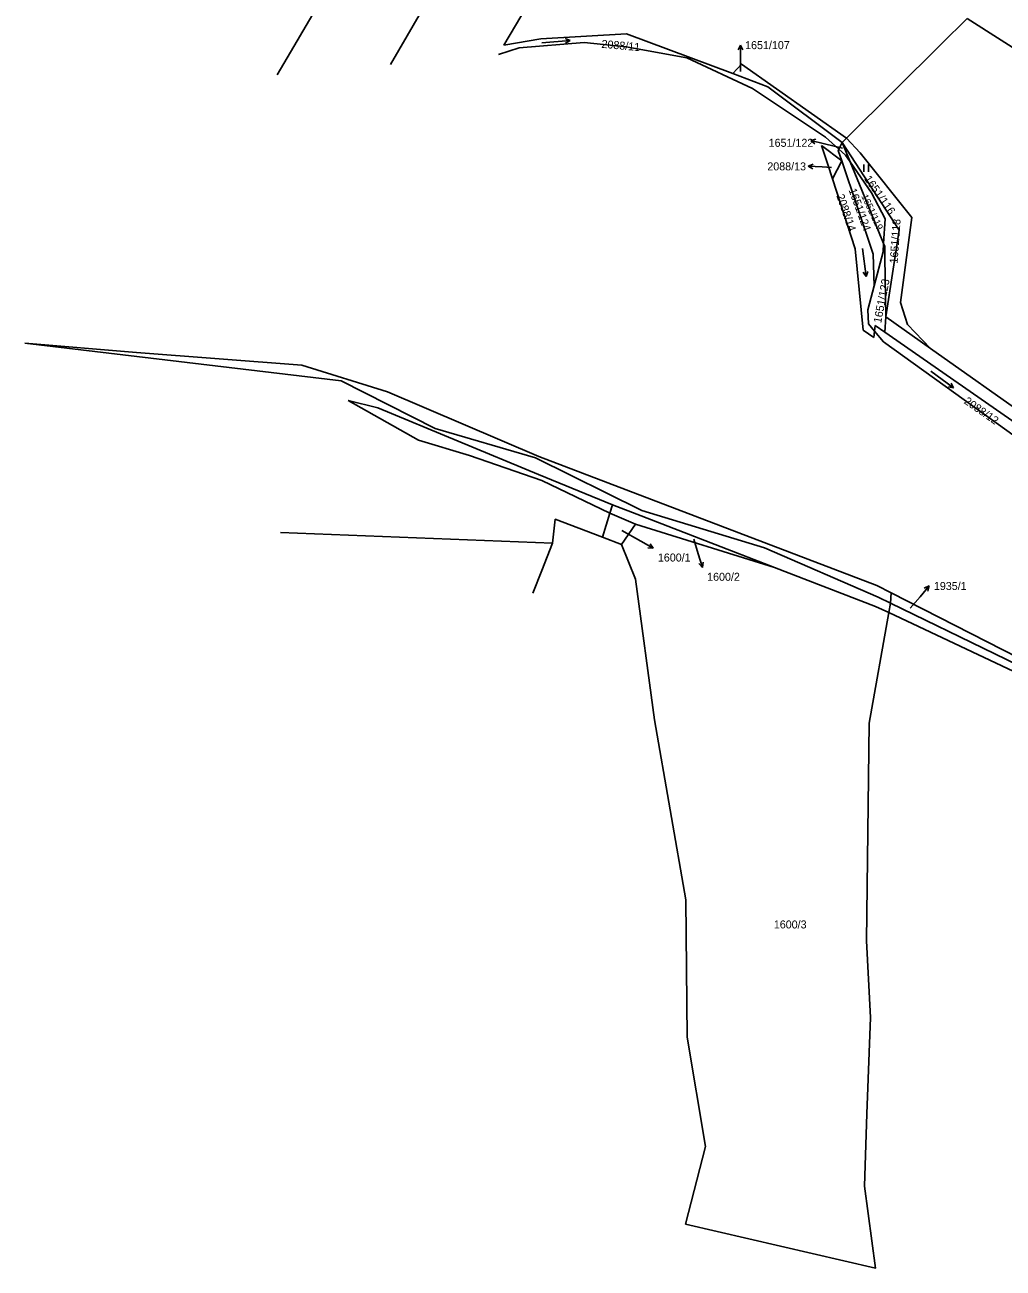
# Model space of a CAD drawing. Extents: x -794765 to -785424, y -1118958 to -1108731.
# Drawn here: x -792893.7 to -792685.9, y -1111694.5 to -1111430.3 of the extents above; entities that cross this region are included whole.
import ezdxf

# ---------------------------------------------------------------- set-up
doc = ezdxf.new("R2010")
doc.units = 0
for name, color, linetype in [('Level 66', 7, 'Continuous'), ('Level 75', 7, 'Continuous'), ('Level 76', 7, 'Continuous'), ('Level 80', 7, 'Continuous')]:
    doc.layers.add(name, color=color, linetype=linetype)

msp = doc.modelspace()

# ---------------------------------------------------------------- linework, layer by layer
at = {"layer": 'Level 66'}
for p, q in [((-792783.91, -1111434.12), (-792777.93, -1111433.6)), ((-792777.93, -1111433.6), (-792778.95, -1111433.18)), ((-792777.93, -1111433.6), (-792778.86, -1111434.18)), ((-792715.5, -1111461.51), (-792715.5, -1111460.01)), ((-792714.5, -1111461.51), (-792714.5, -1111460.01)), ((-792715.84, -1111477.84), (-792715.01, -1111483.78)), ((-792715.01, -1111483.78), (-792715.64, -1111482.88)), ((-792715.01, -1111483.78), (-792714.65, -1111482.74)), ((-792701.32, -1111503.87), (-792696.46, -1111507.4)), ((-792696.46, -1111507.4), (-792697.55, -1111507.23)), ((-792696.46, -1111507.4), (-792696.96, -1111506.42))]:
    msp.add_line(p, q, dxfattribs=at)
at = {"layer": 'Level 75'}
for p, q in [((-792840.16, -1111440.93), (-792769.97, -1111321.4)), ((-792816.06, -1111438.75), (-792751.85, -1111328.17)), ((-792791.96, -1111434.62), (-792734.98, -1111337.36)), ((-792693.59, -1111428.94), (-792661.06, -1111449.81)), ((-792720.12, -1111455.27), (-792720.82, -1111456.7)), ((-792720.12, -1111455.27), (-792719.2, -1111454.35)), ((-792720.12, -1111455.27), (-792718.43, -1111459.38)), ((-792724.48, -1111455.97), (-792720.22, -1111459.23)), ((-792722.19, -1111463.05), (-792720.22, -1111459.23)), ((-792711.08, -1111495.6), (-792710.87, -1111492.34)), ((-792710.87, -1111492.34), (-792701.37, -1111499.06)), ((-792713.25, -1111495.39), (-792713.09, -1111494.2)), ((-792713.09, -1111494.2), (-792711.08, -1111495.6)), ((-792713.25, -1111495.39), (-792713.43, -1111496.71)), ((-792711.08, -1111495.6), (-792679.73, -1111517.41)), ((-792701.37, -1111499.06), (-792678.13, -1111515.48)), ((-792771.05, -1111539.16), (-792769.47, -1111534.03)), ((-792769.47, -1111534.03), (-792768.94, -1111532.29)), ((-792764, -1111536.38), (-792769.47, -1111534.03)), ((-792767.01, -1111540.7), (-792764, -1111536.38)), ((-792764, -1111536.38), (-792734.51, -1111545.61)), ((-792771.05, -1111539.16), (-792767.01, -1111540.7)), ((-792710.23, -1111555.16), (-792709.89, -1111553.21)), ((-792709.89, -1111553.21), (-792709.69, -1111550.99)), ((-792714.38, -1111578.71), (-792710.23, -1111555.16)), ((-792710.23, -1111555.16), (-792669.41, -1111574.48)), ((-792714.97, -1111624.94), (-792714.38, -1111578.71)), ((-792749.17, -1111668.67), (-792753.41, -1111685.11))]:
    msp.add_line(p, q, dxfattribs=at)
for points in [[(-792719.2, -1111454.35), (-792699.06, -1111434.37), (-792693.59, -1111428.94)], [(-792720.82, -1111456.7), (-792723.66, -1111454.16), (-792739.14, -1111443.85), (-792753.09, -1111437.28), (-792766.04, -1111435), (-792774.93, -1111434.09), (-792788.71, -1111435.19), (-792793.13, -1111436.61)], [(-792791.96, -1111434.62), (-792784.11, -1111433.28), (-792765.91, -1111432.21), (-792743.37, -1111440.67)], [(-792743.37, -1111440.67), (-792741.53, -1111438.64), (-792719.2, -1111454.35)], [(-792743.37, -1111440.67), (-792735.91, -1111443.47), (-792720.12, -1111455.27)], [(-792720.12, -1111455.27), (-792708.02, -1111473.96), (-792710.87, -1111492.34)], [(-792701.37, -1111499.06), (-792706.22, -1111494.01), (-792707.76, -1111489.3), (-792705.32, -1111471.25), (-792716.27, -1111457.51), (-792719.2, -1111454.35)], [(-792722.19, -1111463.05), (-792723.17, -1111460.01), (-792724.48, -1111455.97)], [(-792720.22, -1111459.23), (-792720.97, -1111457.01), (-792720.82, -1111456.7)], [(-792720.82, -1111456.7), (-792719.4, -1111457.97), (-792718.43, -1111459.38)], [(-792720.22, -1111459.23), (-792713.57, -1111479.02), (-792713.36, -1111485.79)], [(-792718.43, -1111459.38), (-792713.91, -1111466), (-792710.98, -1111471.55), (-792711.32, -1111476.75)], [(-792711.32, -1111476.75), (-792715.96, -1111465.42), (-792718.43, -1111459.38)], [(-792713.43, -1111496.71), (-792715.66, -1111495.16), (-792717.39, -1111477.9), (-792722.19, -1111463.05)], [(-792711.32, -1111476.75), (-792711.43, -1111478.52), (-792713.36, -1111485.79)], [(-792711.32, -1111476.75), (-792711.09, -1111477.3), (-792711.05, -1111479.76), (-792710.87, -1111492.34)], [(-792713.36, -1111485.79), (-792714.7, -1111490.87), (-792714.56, -1111493.84), (-792713.25, -1111495.39)], [(-792681.1, -1111519.43), (-792711.34, -1111497.65), (-792713.25, -1111495.39)], [(-792893.73, -1111497.96), (-792869.99, -1111499.92), (-792834.9, -1111502.65), (-792816.67, -1111508.3), (-792784.53, -1111522.01), (-792712.75, -1111549.43), (-792709.69, -1111550.99)], [(-792709.89, -1111553.21), (-792712.51, -1111551.89), (-792736.59, -1111541.42), (-792762.71, -1111533.5), (-792785.25, -1111522.33), (-792806.61, -1111516.05), (-792826.52, -1111505.96), (-792893.73, -1111497.96)], [(-792769.47, -1111534.03), (-792783.92, -1111527.11), (-792799.28, -1111521.79), (-792810.12, -1111518.54), (-792825.06, -1111510.14)], [(-792768.94, -1111532.29), (-792784.61, -1111525.87), (-792818.75, -1111511.68), (-792825.06, -1111510.14)], [(-792734.51, -1111545.61), (-792762.8, -1111534.66), (-792768.94, -1111532.29)], [(-792781.65, -1111540.47), (-792781.06, -1111535.37), (-792771.05, -1111539.16)], [(-792781.65, -1111540.47), (-792821.36, -1111538.88), (-792839.42, -1111538.16)], [(-792785.8, -1111551.08), (-792783.92, -1111546.28), (-792781.65, -1111540.47)], [(-792767.01, -1111540.7), (-792764, -1111548.07), (-792759.98, -1111578.01), (-792753.3, -1111616.25)], [(-792710.23, -1111555.16), (-792713.07, -1111553.91), (-792734.51, -1111545.61)], [(-792709.89, -1111553.21), (-792665.52, -1111574.73), (-792640.49, -1111590.16), (-792625.2, -1111594.04)], [(-792709.69, -1111550.99), (-792652.17, -1111580.36), (-792640.47, -1111586.61), (-792630.1, -1111592.15), (-792625.2, -1111594.04)], [(-792753.3, -1111616.25), (-792753.08, -1111645.4), (-792749.17, -1111668.67)], [(-792753.41, -1111685.11), (-792713.02, -1111694.48), (-792715.35, -1111677.05), (-792714.92, -1111661.72), (-792714.1, -1111641.25), (-792714.97, -1111624.94)]]:
    msp.add_lwpolyline(points, dxfattribs=at)
at = {"layer": 'Level 80'}
for p, q in [((-792741.74, -1111434.62), (-792742.24, -1111435.62)), ((-792741.74, -1111437.62), (-792741.74, -1111434.62)), ((-792741.74, -1111434.62), (-792741.24, -1111435.62)), ((-792741.74, -1111440.25), (-792741.74, -1111437.62)), ((-792726.81, -1111454.85), (-792725.72, -1111454.61)), ((-792723.9, -1111455.58), (-792726.81, -1111454.85)), ((-792726.81, -1111454.85), (-792725.96, -1111455.58)), ((-792720.08, -1111456.53), (-792723.9, -1111455.58)), ((-792727.34, -1111460.35), (-792726.31, -1111459.91)), ((-792724.34, -1111460.51), (-792727.34, -1111460.35)), ((-792727.34, -1111460.35), (-792726.36, -1111460.91)), ((-792722.4, -1111460.6), (-792724.34, -1111460.51)), ((-792766.9, -1111537.73), (-792762.88, -1111540.02)), ((-792762.88, -1111540.02), (-792760.28, -1111541.52)), ((-792751.66, -1111539.58), (-792750.69, -1111542.73)), ((-792760.28, -1111541.52), (-792761.4, -1111541.45)), ((-792760.28, -1111541.52), (-792760.9, -1111540.59)), ((-792750.69, -1111542.73), (-792749.81, -1111545.6)), ((-792749.81, -1111545.6), (-792750.58, -1111544.79)), ((-792749.81, -1111545.6), (-792749.63, -1111544.5)), ((-792703.58, -1111551.82), (-792701.65, -1111549.52)), ((-792701.65, -1111549.52), (-792702.68, -1111549.97)), ((-792701.65, -1111549.52), (-792701.91, -1111550.61)), ((-792705.65, -1111554.25), (-792703.58, -1111551.82))]:
    msp.add_line(p, q, dxfattribs=at)

# ---------------------------------------------------------------- texts
at = {"layer": 'Level 76'}
for s, height, rotation, p in [('2088/11', 1.7, 355, (-792771.3, -1111435.18)), ('1651/116', 1.7, 305, (-792715.53, -1111463.05)), ('1651/124', 1.7, 290, (-792718.78, -1111465.4)), ('2088/14', 1.7, 289, (-792721.39, -1111466.59)), ('1651/119', 1.452, 295, (-792716.09, -1111466.72)), ('1651/118', 1.7, 86, (-792708.36, -1111481.06)), ('1651/123', 1.7, 79, (-792711.84, -1111493.78)), ('2088/12', 1.7, 325, (-792694.39, -1111510.62))]:
    msp.add_text(s, height=height, rotation=rotation, dxfattribs=at).set_placement(p)
for s, p in [('1651/107', (-792740.74, -1111435.47)), ('1651/122', (-792735.74, -1111456.22)), ('2088/13', (-792736.02, -1111461.23)), ('1600/1', (-792759.27, -1111544.34)), ('1600/2', (-792748.81, -1111548.43)), ('1935/1', (-792700.64, -1111550.39)), ('1600/3', (-792734.64, -1111622.3))]:
    msp.add_text(s, height=1.7, dxfattribs=at).set_placement(p)

doc.saveas('drawing.dxf')
